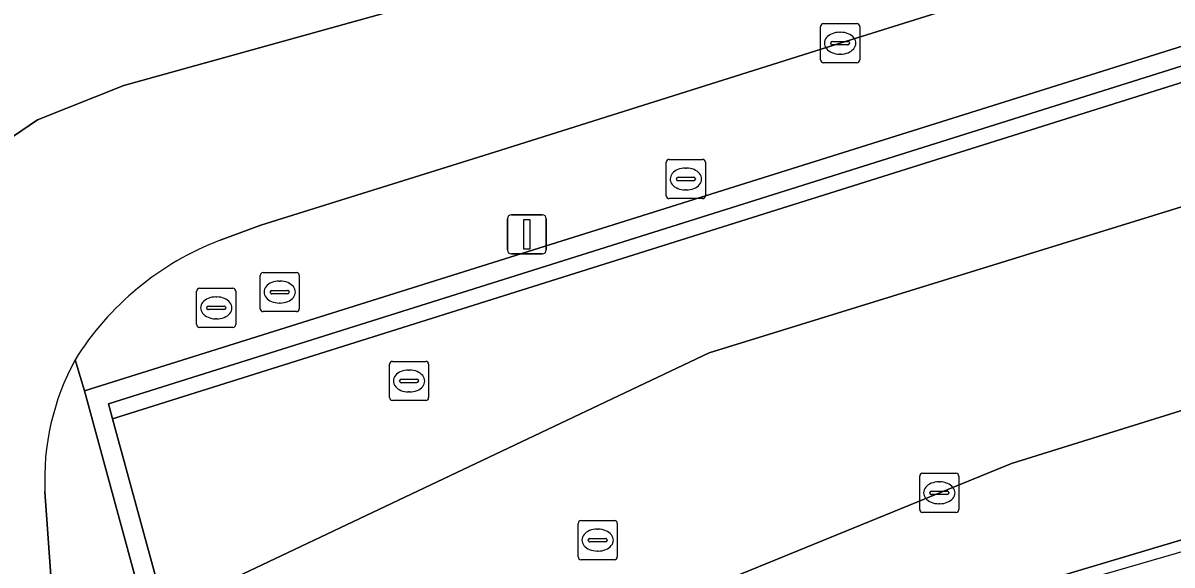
# Model space of a CAD drawing. Extents: x 160806 to 161707, y 383696 to 384148.
# Drawn here: x 161084.21 to 161113.59, y 383811.27 to 383825.12 of the extents above; entities that cross this region are included whole.
import ezdxf

# ---------------------------------------------------------------- set-up
doc = ezdxf.new("R2010")
doc.units = 0
for name, color, linetype in [('IMGEO_Brandkraan', 7, 'Continuous'), ('IMGEO_Fietspad_open', 7, 'Continuous'), ('IMGEO_Groenvoorziening', 7, 'Continuous'), ('IMGEO_Kolk', 7, 'Continuous'), ('IMGEO_Lichtmast', 7, 'Continuous'), ('IMGEO_Muur', 7, 'Continuous'), ('IMGEO_OVBaan_gesloten', 7, 'Continuous'), ('IMGEO_Pand_overbouw', 7, 'Continuous'), ('IMGEO_Parkeervlak_gesloten', 7, 'Continuous'), ('IMGEO_Rioolput', 7, 'Continuous'), ('IMGEO_Voetpad_open', 7, 'Continuous')]:
    doc.layers.add(name, color=color, linetype=linetype)

msp = doc.modelspace()

# ---------------------------------------------------------------- linework, layer by layer
at = {"layer": 'IMGEO_Brandkraan'}
for p, q in [((161093.582, 383815.542), (161093.582, 383816.394)), ((161093.657, 383816.468), (161094.509, 383816.468)), ((161094.583, 383816.394), (161094.583, 383815.542)), ((161093.841, 383815.962), (161093.841, 383815.974)), ((161093.884, 383816.011), (161094.282, 383816.011)), ((161094.07, 383816.248), (161094.095, 383816.248)), ((161094.325, 383815.974), (161094.325, 383815.962)), ((161094.279, 383815.925), (161093.881, 383815.925)), ((161094.093, 383815.688), (161094.068, 383815.688)), ((161094.509, 383815.468), (161093.657, 383815.468))]:
    msp.add_line(p, q, dxfattribs=at)
for points in [[(161093.582, 383815.542), (161093.582, 383816.394)], [(161093.657, 383816.468), (161094.509, 383816.468)], [(161094.583, 383816.394), (161094.583, 383815.542)], [(161094.509, 383815.468), (161093.657, 383815.468)]]:
    msp.add_lwpolyline(points, dxfattribs=at)
for centre, radius, start, end in [((161093.659, 383816.392), 0.0765, 91.552, 178.448), ((161093.659, 383816.392), 0.0765, 91.552, 178.448), ((161094.507, 383816.392), 0.0765, 1.552, 88.448), ((161094.507, 383816.392), 0.0765, 1.552, 88.448), ((161093.881, 383815.971), 0.0403, 85.8775, 175.7526), ((161093.878, 383815.961), 0.0366, 178.938, 274.7102), ((161094.282, 383815.968), 0.043, 264.8664, 352.4533), ((161094.286, 383815.973), 0.0386, 1.7309, 96.639), ((161093.659, 383815.544), 0.0765, 181.552, 268.448), ((161093.659, 383815.544), 0.0765, 181.552, 268.448), ((161094.507, 383815.544), 0.0765, 271.552, 358.448), ((161094.507, 383815.544), 0.0765, 271.552, 358.448)]:
    msp.add_arc(centre, radius, start, end, dxfattribs=at)
for centre, major_axis, ratio, start_param, end_param in [((161094.069, 383815.968), (-0.387, 0.002), 0.722429, 4.712389, 7.853982), ((161094.094, 383815.968), (-0.39, 0.002), 0.717154, 1.570796, 4.712389)]:
    msp.add_ellipse(centre, major_axis=major_axis, ratio=ratio, start_param=start_param, end_param=end_param, dxfattribs=at)
at = {"layer": 'IMGEO_Fietspad_open'}
msp.add_lwpolyline([(161096.549, 383808.578), (161109.484, 383813.862), (161130.105, 383820.279), (161130.359, 383820.358), (161139.098, 383823.078), (161139.325, 383823.149), (161140.997, 383823.669), (161145.931, 383825.141), (161144.535, 383829.881), (161143.378, 383829.517), (161137.853, 383827.844), (161137.621, 383827.772), (161128.937, 383825.088), (161128.689, 383825.011), (161101.758, 383816.687), (161087.844, 383810.094), (161089.391, 383804.432), (161089.836, 383804.599)], dxfattribs=at)
at = {"layer": 'IMGEO_Groenvoorziening'}
msp.add_lwpolyline([(161125.587, 383827.301), (161141.486, 383832.294), (161143.333, 383832.867), (161143.213, 383833.254), (161141.367, 383832.68), (161136.784, 383831.256), (161136.551, 383831.172), (161126.303, 383827.946), (161126.056, 383827.868), (161125.992, 383827.848), (161125.46, 383827.681), (161086.399, 383815.384), (161086.504, 383814.998)], close=True, dxfattribs=at)
msp.add_lwpolyline([(161084.775, 383813.146), (161084.953, 383810.63), (161085.076, 383810.209), (161087.114, 383810.834), (161085.782, 383815.715), (161085.545, 383816.509)], dxfattribs=at)
msp.add_arc((161091.18, 383813.449), 6.412, 151.4965, 182.711, dxfattribs=at)
at = {"layer": 'IMGEO_Kolk'}
for p, q in [((161104.676, 383825.099), (161105.528, 383825.099)), ((161104.601, 383824.173), (161104.601, 383825.025)), ((161105.089, 383824.879), (161105.114, 383824.879)), ((161105.602, 383825.025), (161105.602, 383824.173)), ((161104.86, 383824.593), (161104.86, 383824.605)), ((161105.298, 383824.556), (161104.9, 383824.556)), ((161104.903, 383824.642), (161105.301, 383824.642)), ((161105.344, 383824.605), (161105.344, 383824.593)), ((161105.112, 383824.319), (161105.087, 383824.319)), ((161105.528, 383824.099), (161104.676, 383824.099)), ((161107.211, 383813.611), (161108.063, 383813.611)), ((161107.136, 383812.685), (161107.136, 383813.537)), ((161107.624, 383813.391), (161107.649, 383813.391)), ((161108.137, 383813.537), (161108.137, 383812.685)), ((161107.395, 383813.105), (161107.395, 383813.117)), ((161107.833, 383813.068), (161107.435, 383813.068)), ((161107.438, 383813.154), (161107.836, 383813.154)), ((161107.879, 383813.117), (161107.879, 383813.105)), ((161107.647, 383812.831), (161107.622, 383812.831)), ((161108.063, 383812.611), (161107.211, 383812.611))]:
    msp.add_line(p, q, dxfattribs=at)
for points in [[(161104.676, 383825.099), (161105.528, 383825.099)], [(161104.601, 383824.173), (161104.601, 383825.025)], [(161105.602, 383825.025), (161105.602, 383824.173)], [(161105.528, 383824.099), (161104.676, 383824.099)], [(161107.211, 383813.611), (161108.063, 383813.611)], [(161107.136, 383812.685), (161107.136, 383813.537)], [(161108.137, 383813.537), (161108.137, 383812.685)], [(161108.063, 383812.611), (161107.211, 383812.611)]]:
    msp.add_lwpolyline(points, dxfattribs=at)
for centre, radius, start, end in [((161104.678, 383825.023), 0.0765, 91.552, 178.448), ((161104.678, 383825.023), 0.0765, 91.552, 178.448), ((161105.526, 383825.023), 0.0765, 1.552, 88.448), ((161105.526, 383825.023), 0.0765, 1.552, 88.448), ((161104.9, 383824.602), 0.0403, 85.8775, 175.7526), ((161104.897, 383824.592), 0.0366, 178.938, 274.7102), ((161105.301, 383824.599), 0.043, 264.8664, 352.4533), ((161105.305, 383824.604), 0.0386, 1.7309, 96.639), ((161104.678, 383824.175), 0.0765, 181.552, 268.448), ((161104.678, 383824.175), 0.0765, 181.552, 268.448), ((161105.526, 383824.175), 0.0765, 271.552, 358.448), ((161105.526, 383824.175), 0.0765, 271.552, 358.448), ((161107.213, 383813.535), 0.0765, 91.552, 178.448), ((161107.213, 383813.535), 0.0765, 91.552, 178.448), ((161108.061, 383813.535), 0.0765, 1.552, 88.448), ((161108.061, 383813.535), 0.0765, 1.552, 88.448), ((161107.435, 383813.114), 0.0403, 85.8775, 175.7526), ((161107.432, 383813.104), 0.0366, 178.938, 274.7102), ((161107.836, 383813.111), 0.043, 264.8664, 352.4533), ((161107.84, 383813.116), 0.0386, 1.7309, 96.639), ((161107.213, 383812.687), 0.0765, 181.552, 268.448), ((161107.213, 383812.687), 0.0765, 181.552, 268.448), ((161108.061, 383812.687), 0.0765, 271.552, 358.448), ((161108.061, 383812.687), 0.0765, 271.552, 358.448)]:
    msp.add_arc(centre, radius, start, end, dxfattribs=at)
for centre, major_axis, ratio, start_param, end_param in [((161105.088, 383824.599), (-0.387, 0.002), 0.722429, 4.712389, 7.853982), ((161105.113, 383824.599), (-0.39, 0.002), 0.717154, 1.570796, 4.712389), ((161107.623, 383813.111), (-0.387, 0.002), 0.722429, 4.712389, 7.853982), ((161107.648, 383813.111), (-0.39, 0.002), 0.717154, 1.570796, 4.712389)]:
    msp.add_ellipse(centre, major_axis=major_axis, ratio=ratio, start_param=start_param, end_param=end_param, dxfattribs=at)
at = {"layer": 'IMGEO_Lichtmast'}
for p, q in [((161096.599, 383819.315), (161096.599, 383820.115)), ((161096.599, 383820.115), (161096.599, 383819.315)), ((161096.699, 383820.215), (161097.489, 383820.215)), ((161097.489, 383820.215), (161096.699, 383820.215)), ((161097.589, 383820.115), (161097.589, 383819.315)), ((161097.589, 383819.315), (161097.589, 383820.115)), ((161097.489, 383819.215), (161096.699, 383819.215)), ((161096.699, 383819.215), (161097.489, 383819.215))]:
    msp.add_line(p, q, dxfattribs=at)
msp.add_lwpolyline([(161097.019, 383820.09), (161097.169, 383820.09), (161097.169, 383819.34), (161097.019, 383819.34), (161097.019, 383820.09)], dxfattribs=at)
for centre, start, end in [((161096.699, 383820.115), 90, 180), ((161096.699, 383820.115), 90, 180), ((161097.489, 383820.115), 0, 90), ((161097.489, 383820.115), 360, 90), ((161096.699, 383819.315), 180, 270), ((161096.699, 383819.315), 180, 270), ((161097.489, 383819.315), 270, 0), ((161097.489, 383819.315), 270, 0)]:
    msp.add_arc(centre, 0.1, start, end, dxfattribs=at)
at = {"layer": 'IMGEO_Muur'}
msp.add_lwpolyline([(161143.213, 383833.254), (161143.408, 383833.314), (161143.295, 383833.692), (161136.649, 383831.629), (161136.429, 383831.561), (161125.792, 383828.281), (161125.481, 383828.183), (161085.782, 383815.715), (161087.114, 383810.834), (161087.601, 383810.983), (161086.504, 383814.998), (161086.399, 383815.384), (161125.46, 383827.681), (161125.992, 383827.848), (161126.056, 383827.868), (161126.303, 383827.946), (161136.551, 383831.172), (161136.784, 383831.256), (161141.367, 383832.68)], close=True, dxfattribs=at)
at = {"layer": 'IMGEO_OVBaan_gesloten'}
for points in [[(161120.869, 383829.535), (161122.015, 383829.891), (161122.432, 383829.933), (161122.368, 383830.155), (161136.291, 383834.484), (161137.255, 383834.789), (161142.482, 383836.411), (161141.444, 383839.88), (161132.962, 383837.214), (161124.542, 383834.598), (161115.848, 383831.883), (161110.326, 383830.192), (161100.542, 383827.341), (161094.8, 383825.75), (161086.795, 383823.519), (161084.584, 383822.638), (161082.788, 383821.423), (161081.74, 383820.251), (161081, 383819.203), (161080.507, 383817.662), (161080.212, 383816.06), (161079.864, 383814.489)], [(161080.212, 383816.06), (161080.507, 383817.662), (161081, 383819.203), (161081.74, 383820.251), (161082.788, 383821.423), (161084.584, 383822.638), (161086.795, 383823.519), (161094.8, 383825.75), (161100.542, 383827.341), (161110.326, 383830.192), (161115.848, 383831.883), (161124.542, 383834.598), (161132.962, 383837.214)], [(161089.252, 383819.566), (161090.294, 383819.951), (161096.267, 383821.815), (161105.102, 383824.601), (161120.869, 383829.535)], [(161079.364, 383813.922), (161079.496, 383812.203), (161080, 383810.378), (161080.558, 383808.825), (161080.672, 383808.86), (161085.076, 383810.209), (161084.953, 383810.63), (161084.775, 383813.146)]]:
    msp.add_lwpolyline(points, dxfattribs=at)
for centre, radius, start, end in [((161091.968, 383812.496), 7.574, 111.0169, 148.0049), ((161091.18, 383813.449), 6.412, 151.4965, 182.711)]:
    msp.add_arc(centre, radius, start, end, dxfattribs=at)
at = {"layer": 'IMGEO_Pand_overbouw'}
msp.add_lwpolyline([(161244.397, 383752.352), (161218.72, 383841.978), (161097.833, 383806.973), (161123.797, 383717.365)], close=True, dxfattribs=at)
at = {"layer": 'IMGEO_Parkeervlak_gesloten'}
msp.add_lwpolyline([(161109.952, 383810.749), (161111.891, 383804.031), (161119.356, 383806.193), (161117.509, 383812.586), (161117.397, 383812.973)], close=True, dxfattribs=at)
at = {"layer": 'IMGEO_Rioolput'}
for p, q in [((161100.658, 383820.703), (161100.658, 383821.555)), ((161100.733, 383821.629), (161101.585, 383821.629)), ((161101.659, 383821.555), (161101.659, 383820.703)), ((161101.146, 383821.409), (161101.171, 383821.409)), ((161100.917, 383821.123), (161100.917, 383821.135)), ((161101.355, 383821.086), (161100.957, 383821.086)), ((161100.96, 383821.172), (161101.358, 383821.172)), ((161101.401, 383821.135), (161101.401, 383821.123)), ((161101.169, 383820.849), (161101.144, 383820.849)), ((161101.585, 383820.629), (161100.733, 383820.629)), ((161090.276, 383817.814), (161090.276, 383818.666)), ((161090.351, 383818.74), (161091.203, 383818.74)), ((161091.277, 383818.666), (161091.277, 383817.814)), ((161088.728, 383818.336), (161089.58, 383818.336)), ((161090.764, 383818.52), (161090.789, 383818.52)), ((161088.653, 383817.41), (161088.653, 383818.262)), ((161089.141, 383818.116), (161089.166, 383818.116)), ((161089.654, 383818.262), (161089.654, 383817.41)), ((161090.535, 383818.234), (161090.535, 383818.246)), ((161090.973, 383818.197), (161090.575, 383818.197)), ((161090.578, 383818.283), (161090.976, 383818.283)), ((161091.019, 383818.246), (161091.019, 383818.234)), ((161088.912, 383817.83), (161088.912, 383817.842)), ((161089.35, 383817.793), (161088.952, 383817.793)), ((161088.955, 383817.879), (161089.353, 383817.879)), ((161089.396, 383817.842), (161089.396, 383817.83)), ((161091.203, 383817.74), (161090.351, 383817.74)), ((161090.787, 383817.96), (161090.762, 383817.96)), ((161089.164, 383817.556), (161089.139, 383817.556)), ((161089.58, 383817.336), (161088.728, 383817.336)), ((161098.403, 383811.476), (161098.403, 383812.328)), ((161098.478, 383812.402), (161099.33, 383812.402)), ((161098.891, 383812.182), (161098.916, 383812.182)), ((161099.404, 383812.328), (161099.404, 383811.476)), ((161098.662, 383811.896), (161098.662, 383811.908)), ((161099.1, 383811.859), (161098.702, 383811.859)), ((161098.705, 383811.945), (161099.103, 383811.945)), ((161099.146, 383811.908), (161099.146, 383811.896)), ((161098.914, 383811.622), (161098.889, 383811.622)), ((161099.33, 383811.402), (161098.478, 383811.402))]:
    msp.add_line(p, q, dxfattribs=at)
for points in [[(161100.658, 383820.703), (161100.658, 383821.555)], [(161100.733, 383821.629), (161101.585, 383821.629)], [(161101.659, 383821.555), (161101.659, 383820.703)], [(161101.585, 383820.629), (161100.733, 383820.629)], [(161090.276, 383817.814), (161090.276, 383818.666)], [(161090.351, 383818.74), (161091.203, 383818.74)], [(161091.277, 383818.666), (161091.277, 383817.814)], [(161088.728, 383818.336), (161089.58, 383818.336)], [(161088.653, 383817.41), (161088.653, 383818.262)], [(161089.654, 383818.262), (161089.654, 383817.41)], [(161091.203, 383817.74), (161090.351, 383817.74)], [(161089.58, 383817.336), (161088.728, 383817.336)], [(161098.403, 383811.476), (161098.403, 383812.328)], [(161098.478, 383812.402), (161099.33, 383812.402)], [(161099.404, 383812.328), (161099.404, 383811.476)], [(161099.33, 383811.402), (161098.478, 383811.402)]]:
    msp.add_lwpolyline(points, dxfattribs=at)
for centre, radius, start, end in [((161100.735, 383821.553), 0.0765, 91.552, 178.448), ((161100.735, 383821.553), 0.0765, 91.552, 178.448), ((161101.583, 383821.553), 0.0765, 1.552, 88.448), ((161101.583, 383821.553), 0.0765, 1.552, 88.448), ((161100.957, 383821.132), 0.0403, 85.8775, 175.7526), ((161100.954, 383821.122), 0.0366, 178.938, 274.7102), ((161101.358, 383821.129), 0.043, 264.8664, 352.4533), ((161101.362, 383821.134), 0.0386, 1.7309, 96.639), ((161100.735, 383820.705), 0.0765, 181.552, 268.448), ((161100.735, 383820.705), 0.0765, 181.552, 268.448), ((161101.583, 383820.705), 0.0765, 271.552, 358.448), ((161101.583, 383820.705), 0.0765, 271.552, 358.448), ((161090.353, 383818.664), 0.0765, 91.552, 178.448), ((161090.353, 383818.664), 0.0765, 91.552, 178.448), ((161091.201, 383818.664), 0.0765, 1.552, 88.448), ((161091.201, 383818.664), 0.0765, 1.552, 88.448), ((161088.73, 383818.26), 0.0765, 91.552, 178.448), ((161088.73, 383818.26), 0.0765, 91.552, 178.448), ((161089.578, 383818.26), 0.0765, 1.552, 88.448), ((161089.578, 383818.26), 0.0765, 1.552, 88.448), ((161090.575, 383818.243), 0.0403, 85.8775, 175.7526), ((161090.572, 383818.233), 0.0366, 178.938, 274.7102), ((161090.976, 383818.24), 0.043, 264.8664, 352.4533), ((161090.98, 383818.245), 0.0386, 1.7309, 96.639), ((161088.952, 383817.839), 0.0403, 85.8775, 175.7526), ((161088.949, 383817.829), 0.0366, 178.938, 274.7102), ((161089.353, 383817.836), 0.043, 264.8664, 352.4533), ((161089.357, 383817.841), 0.0386, 1.7309, 96.639), ((161090.353, 383817.816), 0.0765, 181.552, 268.448), ((161090.353, 383817.816), 0.0765, 181.552, 268.448), ((161091.201, 383817.816), 0.0765, 271.552, 358.448), ((161091.201, 383817.816), 0.0765, 271.552, 358.448), ((161088.73, 383817.412), 0.0765, 181.552, 268.448), ((161088.73, 383817.412), 0.0765, 181.552, 268.448), ((161089.578, 383817.412), 0.0765, 271.552, 358.448), ((161089.578, 383817.412), 0.0765, 271.552, 358.448), ((161098.48, 383812.326), 0.0765, 91.552, 178.448), ((161098.48, 383812.326), 0.0765, 91.552, 178.448), ((161099.328, 383812.326), 0.0765, 1.552, 88.448), ((161099.328, 383812.326), 0.0765, 1.552, 88.448), ((161098.702, 383811.905), 0.0403, 85.8775, 175.7526), ((161098.699, 383811.895), 0.0366, 178.938, 274.7102), ((161099.103, 383811.902), 0.043, 264.8664, 352.4533), ((161099.107, 383811.907), 0.0386, 1.7309, 96.639), ((161098.48, 383811.478), 0.0765, 181.552, 268.448), ((161098.48, 383811.478), 0.0765, 181.552, 268.448), ((161099.328, 383811.478), 0.0765, 271.552, 358.448), ((161099.328, 383811.478), 0.0765, 271.552, 358.448)]:
    msp.add_arc(centre, radius, start, end, dxfattribs=at)
for centre, major_axis, ratio, start_param, end_param in [((161101.145, 383821.129), (-0.387, 0.002), 0.722429, 4.712389, 7.853982), ((161101.17, 383821.129), (-0.39, 0.002), 0.717154, 1.570796, 4.712389), ((161090.763, 383818.24), (-0.387, 0.002), 0.722429, 4.712389, 7.853982), ((161090.788, 383818.24), (-0.39, 0.002), 0.717154, 1.570796, 4.712389), ((161089.14, 383817.836), (-0.387, 0.002), 0.722429, 4.712389, 7.853982), ((161089.165, 383817.836), (-0.39, 0.002), 0.717154, 1.570796, 4.712389), ((161098.89, 383811.902), (-0.387, 0.002), 0.722429, 4.712389, 7.853982), ((161098.915, 383811.902), (-0.39, 0.002), 0.717154, 1.570796, 4.712389)]:
    msp.add_ellipse(centre, major_axis=major_axis, ratio=ratio, start_param=start_param, end_param=end_param, dxfattribs=at)
at = {"layer": 'IMGEO_Voetpad_open'}
for points in [[(161223.387, 383847.584), (161159.382, 383829.051), (161155.557, 383827.944), (161150.139, 383826.375), (161147.684, 383825.664), (161145.931, 383825.141), (161140.997, 383823.669), (161139.325, 383823.149), (161139.098, 383823.078), (161130.359, 383820.358), (161130.105, 383820.279), (161109.484, 383813.862), (161096.549, 383808.578)], [(161148.001, 383833.784), (161147.887, 383834.286), (161147.77, 383834.67), (161143.408, 383833.314), (161143.213, 383833.254), (161143.333, 383832.867), (161141.486, 383832.294), (161125.587, 383827.301), (161086.504, 383814.998), (161087.601, 383810.983), (161087.844, 383810.094), (161101.758, 383816.687), (161128.689, 383825.011)], [(161125.481, 383828.183), (161125.792, 383828.281), (161122.795, 383829.827), (161122.432, 383829.933), (161122.015, 383829.891), (161120.869, 383829.535), (161105.102, 383824.601), (161096.267, 383821.815), (161090.294, 383819.951), (161089.252, 383819.566)], [(161085.545, 383816.509), (161085.782, 383815.715), (161125.481, 383828.183)], [(161113.902, 383751.548), (161111.258, 383760.68), (161104.037, 383785.627), (161098.648, 383804.243), (161097.833, 383806.973), (161100.524, 383807.822), (161109.952, 383810.749), (161117.397, 383812.973), (161128.047, 383816.337), (161128.761, 383816.562), (161140.029, 383820.121), (161140.252, 383820.19), (161145.264, 383821.735)]]:
    msp.add_lwpolyline(points, dxfattribs=at)
msp.add_arc((161091.968, 383812.496), 7.574, 111.0169, 148.0049, dxfattribs=at)

doc.saveas('drawing.dxf')
